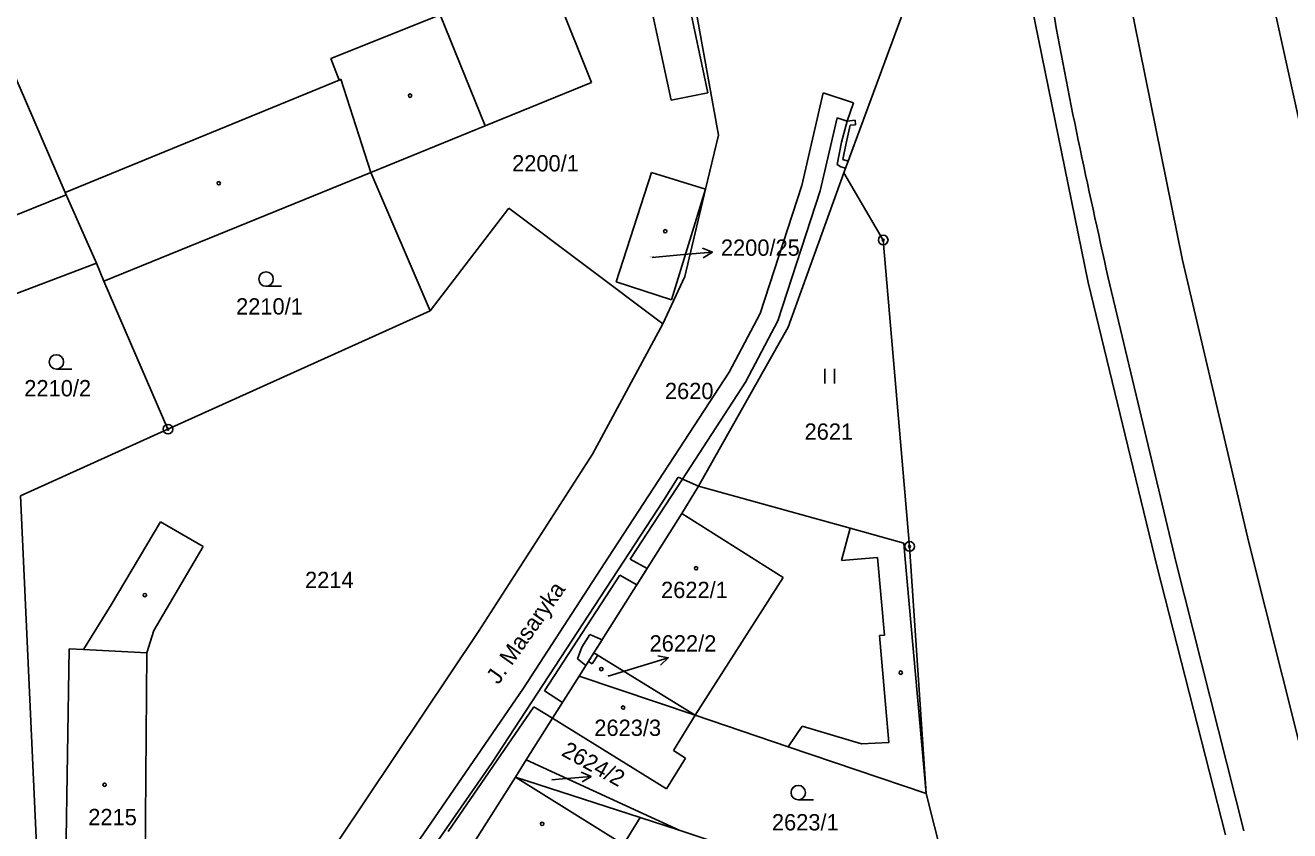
# Model space of a CAD drawing. Extents: x -755819 to -753140, y -1169796 to -1166000.
# Drawn here: x -754696.6 to -754565, y -1168246.9 to -1168163 of the extents above; entities that cross this region are included whole.
import ezdxf

# ---------------------------------------------------------------- set-up
doc = ezdxf.new("R2010")
doc.units = 0
for name, color, linetype in [('Vrstva 1', 7, 'Continuous'), ('Vrstva 10', 7, 'Continuous'), ('Vrstva 15', 7, 'Continuous'), ('Vrstva 16', 7, 'Continuous'), ('Vrstva 18', 7, 'Continuous'), ('Vrstva 19', 7, 'Continuous'), ('Vrstva 24', 7, 'Continuous'), ('Vrstva 25', 7, 'Continuous'), ('Vrstva 27', 7, 'Continuous'), ('Vrstva 4', 7, 'Continuous')]:
    doc.layers.add(name, color=color, linetype=linetype)

msp = doc.modelspace()

# ---------------------------------------------------------------- linework, layer by layer
at = {"layer": 'Vrstva 1'}
for p, q in [((-754637.68, -1168168.95), (-754649.59, -1168139.11)), ((-754568.55, -1168152.21), (-754563.52, -1168175.17)), ((-754627.81, -1168159.53), (-754625.58, -1168170)), ((-754627.14, -1168159.54), (-754624.47, -1168174.43)), ((-754604.47, -1168159.54), (-754611.43, -1168178.36)), ((-754576.15, -1168187.44), (-754581.88, -1168159.21)), ((-754629.39, -1168170.79), (-754631.52, -1168160.94)), ((-754591.84, -1168161.02), (-754585.98, -1168189.76)), ((-754692.48, -1168180.38), (-754698.93, -1168165.5)), ((-754637.68, -1168168.95), (-754648.77, -1168173.46)), ((-754625.58, -1168170), (-754629.39, -1168170.79)), ((-754648.77, -1168173.46), (-754660.67, -1168178.32)), ((-754624.47, -1168174.43), (-754625.81, -1168180.04)), ((-754660.67, -1168178.32), (-754688.47, -1168189.63)), ((-754660.67, -1168178.32), (-754654.49, -1168192.73)), ((-754631.43, -1168178.31), (-754635.13, -1168189.7)), ((-754625.81, -1168180.04), (-754631.43, -1168178.31)), ((-754617.21, -1168194.44), (-754611.43, -1168178.36)), ((-754611.43, -1168178.36), (-754607.32, -1168185.35)), ((-754629.35, -1168191.56), (-754625.81, -1168180.04)), ((-754625.81, -1168180.04), (-754627.99, -1168189.16)), ((-754692.4, -1168180.64), (-754692.48, -1168180.38)), ((-754689.23, -1168187.76), (-754692.4, -1168180.64)), ((-754654.49, -1168192.73), (-754646.29, -1168182.03)), ((-754646.29, -1168182.03), (-754630.26, -1168194.09)), ((-754607.32, -1168185.35), (-754604.57, -1168217.26)), ((-754689.23, -1168187.76), (-754697.74, -1168190.98)), ((-754688.47, -1168189.63), (-754689.23, -1168187.76)), ((-754569.25, -1168216.85), (-754576.15, -1168187.44)), ((-754627.99, -1168189.16), (-754630.26, -1168194.09)), ((-754681.79, -1168205.05), (-754688.47, -1168189.63)), ((-754635.13, -1168189.7), (-754629.35, -1168191.56)), ((-754585.98, -1168189.76), (-754578.81, -1168219.42)), ((-754681.79, -1168205.05), (-754654.49, -1168192.73)), ((-754630.26, -1168194.09), (-754637.6, -1168207.66)), ((-754626.54, -1168211), (-754617.21, -1168194.44)), ((-754697.16, -1168211.99), (-754681.79, -1168205.05)), ((-754637.6, -1168207.66), (-754649.45, -1168226.11)), ((-754628.67, -1168210.05), (-754630.2, -1168212.48)), ((-754626.54, -1168211), (-754628.67, -1168210.05)), ((-754628.3, -1168213.84), (-754626.54, -1168211)), ((-754626.54, -1168211), (-754610.76, -1168215.37)), ((-754697.16, -1168211.99), (-754695.32, -1168251.73)), ((-754630.2, -1168212.48), (-754648.1, -1168239.86)), ((-754637.44, -1168228.35), (-754628.3, -1168213.84)), ((-754687.69, -1168223.35), (-754682.57, -1168214.69)), ((-754682.57, -1168214.69), (-754678.13, -1168217.27)), ((-754610.76, -1168215.37), (-754605.19, -1168216.92)), ((-754605.19, -1168216.92), (-754605.08, -1168218.19)), ((-754562.28, -1168244.62), (-754569.25, -1168216.85)), ((-754678.13, -1168217.27), (-754683.26, -1168226.01)), ((-754605.08, -1168218.19), (-754602.85, -1168242.98)), ((-754604.57, -1168217.26), (-754602.85, -1168242.98)), ((-754578.81, -1168219.42), (-754571.68, -1168247.31)), ((-754690.59, -1168227.98), (-754687.69, -1168223.35)), ((-754683.26, -1168226.01), (-754683.98, -1168228.36)), ((-754649.45, -1168226.11), (-754663.99, -1168247.85)), ((-754692.62, -1168264.09), (-754692.09, -1168227.94)), ((-754692.09, -1168227.94), (-754690.59, -1168227.98)), ((-754683.98, -1168228.36), (-754684.28, -1168264.22)), ((-754637.44, -1168228.35), (-754638.97, -1168230.77)), ((-754626.9, -1168234.85), (-754637.44, -1168228.35)), ((-754638.97, -1168230.77), (-754641.75, -1168235.15)), ((-754638.97, -1168230.77), (-754626.9, -1168234.85)), ((-754641.75, -1168235.15), (-754644.49, -1168239.48)), ((-754629.88, -1168242.52), (-754641.75, -1168235.15)), ((-754626.9, -1168234.85), (-754629.17, -1168238.51)), ((-754617.2, -1168238.13), (-754626.9, -1168234.85)), ((-754627.89, -1168239.31), (-754629.88, -1168242.52)), ((-754629.17, -1168238.51), (-754627.89, -1168239.31)), ((-754602.85, -1168242.98), (-754617.2, -1168238.13)), ((-754648.1, -1168239.86), (-754654.73, -1168249.41)), ((-754644.49, -1168239.48), (-754645.6, -1168241.28)), ((-754644.49, -1168239.48), (-754632.35, -1168245.07)), ((-754645.6, -1168241.28), (-754650.01, -1168248.23)), ((-754645.6, -1168241.28), (-754632.62, -1168245.5)), ((-754602.85, -1168242.98), (-754599.48, -1168256.41)), ((-754632.62, -1168245.5), (-754634.37, -1168248.3)), ((-754632.62, -1168245.5), (-754628.55, -1168246.82)), ((-754632.35, -1168245.07), (-754628.55, -1168246.82)), ((-754628.55, -1168246.82), (-754599.48, -1168256.41))]:
    msp.add_line(p, q, dxfattribs=at)
at = {"layer": 'Vrstva 10'}
for p, q in [((-754576.82, -1168218.97), (-754583.89, -1168189.29)), ((-754569.78, -1168246.88), (-754576.82, -1168218.97))]:
    msp.add_line(p, q, dxfattribs=at)
msp.add_spline([(-754583.89, -1168189.29), (-754589.77, -1168160.55), (-754593.59, -1168129.08), (-754594.99, -1168089.63), (-754593.3, -1168052.05), (-754591.52, -1168027.17)], degree=3, dxfattribs=at)
at = {"layer": 'Vrstva 16'}
for p, q in [((-754625.1, -1168186.61), (-754628.09, -1168186.87)), ((-754631.39, -1168187.16), (-754628.09, -1168186.87)), ((-754635.95, -1168230.76), (-754632.57, -1168229.73)), ((-754629.7, -1168228.85), (-754632.57, -1168229.73)), ((-754641.82, -1168241.57), (-754640.72, -1168241.47)), ((-754637.73, -1168241.21), (-754640.72, -1168241.47))]:
    msp.add_line(p, q, dxfattribs=at)
for points in [[(-754626.14, -1168186.2), (-754625.1, -1168186.61), (-754626.05, -1168187.19)], [(-754630.8, -1168228.67), (-754629.7, -1168228.85), (-754630.51, -1168229.62)], [(-754638.77, -1168240.79), (-754637.73, -1168241.21), (-754638.68, -1168241.79)]]:
    msp.add_lwpolyline(points, dxfattribs=at)
at = {"layer": 'Vrstva 24'}
for centre, radius in [((-754607.32, -1168185.35), 0.5), ((-754607.32, -1168185.35), 0.1), ((-754681.79, -1168205.05), 0.5), ((-754681.79, -1168205.05), 0.1), ((-754604.57, -1168217.26), 0.5), ((-754604.57, -1168217.26), 0.1)]:
    msp.add_circle(centre, radius, dxfattribs=at)
at = {"layer": 'Vrstva 25'}
for p, q in [((-754671.58, -1168190.16), (-754669.98, -1168190.16)), ((-754693.41, -1168198.79), (-754691.81, -1168198.79)), ((-754613.39, -1168200.28), (-754613.39, -1168198.78)), ((-754612.39, -1168200.28), (-754612.39, -1168198.78)), ((-754616.17, -1168243.65), (-754614.57, -1168243.65))]:
    msp.add_line(p, q, dxfattribs=at)
for centre, radius in [((-754656.58, -1168170.31), 0.175), ((-754676.51, -1168179.44), 0.175), ((-754630.01, -1168184.44), 0.175), ((-754671.58, -1168189.41), 0.75), ((-754693.41, -1168198.04), 0.75), ((-754626.8, -1168219.53), 0.175), ((-754684.2, -1168222.33), 0.175), ((-754636.67, -1168230.04), 0.175), ((-754605.49, -1168230.41), 0.175), ((-754634.4, -1168234.05), 0.175), ((-754688.39, -1168242.08), 0.175), ((-754616.17, -1168242.9), 0.75), ((-754642.83, -1168246.17), 0.175)]:
    msp.add_circle(centre, radius, dxfattribs=at)
at = {"layer": 'Vrstva 27'}
for p, q in [((-754615.8, -1168179.66), (-754613.58, -1168170.03)), ((-754613.58, -1168170.03), (-754610.42, -1168171.07)), ((-754610.42, -1168171.07), (-754611.07, -1168172.96)), ((-754612.13, -1168172.61), (-754613.88, -1168180.23)), ((-754611.07, -1168172.96), (-754612.13, -1168172.61)), ((-754611.66, -1168175.16), (-754611.07, -1168172.96)), ((-754610.75, -1168173.4), (-754611.18, -1168175.26)), ((-754611.07, -1168172.96), (-754610.25, -1168172.86)), ((-754610.21, -1168173.36), (-754610.75, -1168173.4)), ((-754610.25, -1168172.86), (-754610.21, -1168173.36)), ((-754612.13, -1168177.47), (-754611.66, -1168175.16)), ((-754611.18, -1168175.26), (-754611.51, -1168176.97)), ((-754611.74, -1168177.73), (-754612.13, -1168177.47)), ((-754611.51, -1168176.97), (-754610.98, -1168177.13)), ((-754610.98, -1168177.13), (-754611.25, -1168177.87)), ((-754611.25, -1168177.87), (-754611.74, -1168177.73)), ((-754620.14, -1168193), (-754615.8, -1168179.66)), ((-754613.88, -1168180.23), (-754618.28, -1168193.76)), ((-754623.37, -1168199.1), (-754620.14, -1168193)), ((-754618.28, -1168193.76), (-754621.66, -1168200.16)), ((-754635.91, -1168218.38), (-754623.37, -1168199.1)), ((-754621.66, -1168200.16), (-754628.23, -1168210.25)), ((-754628.23, -1168210.25), (-754633.65, -1168218.58)), ((-754644.79, -1168232.02), (-754635.91, -1168218.38)), ((-754633.65, -1168218.58), (-754631.91, -1168219.57)), ((-754631.91, -1168219.57), (-754632.98, -1168221.27)), ((-754634.75, -1168220.26), (-754642.57, -1168232.3)), ((-754632.98, -1168221.27), (-754634.75, -1168220.26)), ((-754638.7, -1168227.75), (-754637.87, -1168226.42)), ((-754637.87, -1168226.42), (-754636.59, -1168227)), ((-754636.59, -1168227), (-754637.44, -1168228.35)), ((-754639.14, -1168228.96), (-754638.7, -1168227.75)), ((-754637.44, -1168228.35), (-754638, -1168229.24)), ((-754638, -1168229.24), (-754637.44, -1168228.35)), ((-754637.05, -1168228.59), (-754637.62, -1168229.49)), ((-754637.44, -1168228.35), (-754637.05, -1168228.59)), ((-754638.28, -1168229.68), (-754639.14, -1168228.96)), ((-754638, -1168229.24), (-754638.28, -1168229.68)), ((-754637.62, -1168229.49), (-754638, -1168229.24)), ((-754654.81, -1168246.64), (-754644.79, -1168232.02)), ((-754642.57, -1168232.3), (-754640.71, -1168233.52)), ((-754643.7, -1168233.96), (-754652.6, -1168246.95)), ((-754641.75, -1168235.15), (-754643.7, -1168233.96)), ((-754640.71, -1168233.52), (-754641.75, -1168235.15)), ((-754659.34, -1168253.26), (-754654.81, -1168246.64))]:
    msp.add_line(p, q, dxfattribs=at)
at = {"layer": 'Vrstva 4'}
for p, q in [((-754664.83, -1168166.43), (-754653.44, -1168161.88)), ((-754653.44, -1168161.88), (-754648.77, -1168173.46)), ((-754663.96, -1168168.68), (-754664.83, -1168166.43)), ((-754692.48, -1168180.38), (-754663.96, -1168168.68)), ((-754663.96, -1168168.68), (-754663.78, -1168168.61)), ((-754660.67, -1168178.32), (-754663.78, -1168168.61)), ((-754692.4, -1168180.64), (-754699.47, -1168183.49)), ((-754617.72, -1168220.5), (-754628.3, -1168213.84)), ((-754611.65, -1168218.74), (-754610.76, -1168215.37)), ((-754607.92, -1168218.43), (-754611.65, -1168218.74)), ((-754607.17, -1168226.49), (-754607.92, -1168218.43)), ((-754626.9, -1168234.85), (-754617.72, -1168220.5)), ((-754607.71, -1168226.54), (-754607.17, -1168226.49)), ((-754606.74, -1168237.7), (-754607.71, -1168226.54)), ((-754690.59, -1168227.98), (-754683.98, -1168228.36)), ((-754617.2, -1168238.13), (-754615.77, -1168235.99)), ((-754615.77, -1168235.99), (-754609.59, -1168237.81)), ((-754609.59, -1168237.81), (-754606.74, -1168237.7)), ((-754645.6, -1168241.28), (-754634.37, -1168248.3))]:
    msp.add_line(p, q, dxfattribs=at)

# ---------------------------------------------------------------- texts
at = {"layer": 'Vrstva 15'}
msp.add_text('J. Masaryka', height=1.7, rotation=54.8894, dxfattribs=at).set_placement((-754647.39, -1168231.73))
at = {"layer": 'Vrstva 16'}
for s, p in [('2200/25', (-754624.22, -1168186.99)), ('2622/2', (-754631.65, -1168228.21))]:
    msp.add_text(s, height=1.7, dxfattribs=at).set_placement(p)
msp.add_text('2624/2', height=1.7, rotation=330.9977, dxfattribs=at).set_placement((-754640.93, -1168238.98))
at = {"layer": 'Vrstva 18'}
for s, height, p in [('2200/1', 1.7, (-754645.96, -1168178.2)), ('2210/1', 1.7, (-754674.7, -1168193.11)), ('2210/2', 1.7, (-754696.75, -1168201.63)), ('2620', 1.7, (-754630.05, -1168201.92)), ('2621', 1.7, (-754615.51, -1168206.15)), ('2214', 1.7, (-754667.52, -1168221.6)), ('2624/2', 0.1, (-754642.08, -1168241.57)), ('2623/1', 1.7, (-754618.91, -1168246.84))]:
    msp.add_text(s, height=height, dxfattribs=at).set_placement(p)
at = {"layer": 'Vrstva 19'}
for s, height, p in [('2200/25', 0.1, (-754631.69, -1168187.16)), ('2622/1', 1.7, (-754630.45, -1168222.64)), ('2622/2', 0.1, (-754636.21, -1168230.76)), ('2623/3', 1.7, (-754637.4, -1168237)), ('2215', 1.7, (-754690.09, -1168246.3))]:
    msp.add_text(s, height=height, dxfattribs=at).set_placement(p)

doc.saveas('drawing.dxf')
